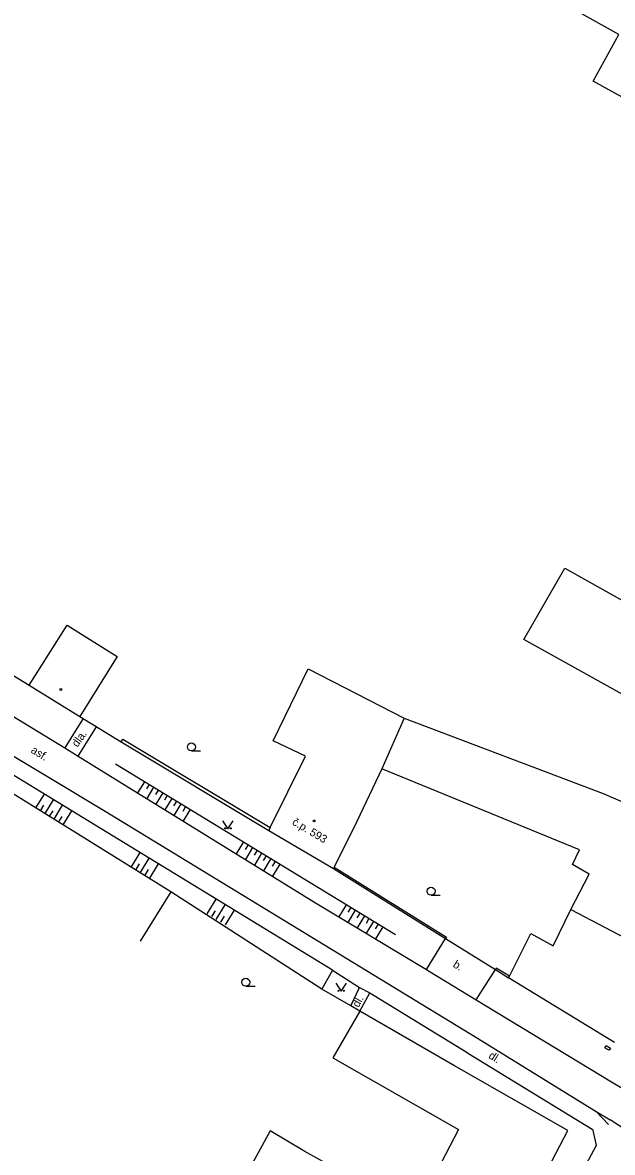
# Model space of a CAD drawing. Extents: x -577457 to -568404, y -1208466 to -1201387.
# Drawn here: x -568791.6 to -568736.3, y -1203760.8 to -1203655 of the extents above; entities that cross this region are included whole.
import ezdxf

# ---------------------------------------------------------------- set-up
doc = ezdxf.new("R2010")
doc.units = 0
for name, color, linetype in [('BUDOVY_MĚŘ', 7, 'Continuous'), ('BUDOVY_NEMĚŘ', 7, 'Continuous'), ('OBVOD_PILÍŘE', 7, 'Continuous'), ('POMOC_POPIS', 7, 'Continuous'), ('ROZHRANÍ_PLOCH', 7, 'Continuous'), ('VÝŠKOPIS', 7, 'Continuous'), ('ZN_BUDOV', 7, 'Continuous'), ('ZN_DOPLŇKOVÉ', 7, 'Continuous'), ('ZN_KULTUR', 7, 'Continuous'), ('Č_POPIS_ORIENT', 7, 'Continuous')]:
    doc.layers.add(name, color=color, linetype=linetype)

msp = doc.modelspace()

# ---------------------------------------------------------------- linework, layer by layer
at = {"layer": 'BUDOVY_MĚŘ'}
for points in [[(-568790.97, -1203717.06), (-568786.22, -1203719.99)], [(-568768.35, -1203730.4), (-568768.5, -1203730.66)], [(-568768.5, -1203730.66), (-568762.43, -1203734.25)], [(-568762.43, -1203734.25), (-568762.35, -1203734.12)], [(-568746.01, -1203744.47), (-568745.93, -1203744.34)], [(-568736.09, -1203750.55), (-568746.01, -1203744.47)], [(-568751.09, -1203752.73), (-568759.95, -1203747.59)], [(-568745.27, -1203768), (-568740.45, -1203758.8), (-568751.09, -1203752.73)]]:
    msp.add_lwpolyline(points, dxfattribs=at)
at = {"layer": 'BUDOVY_NEMĚŘ'}
for points in [[(-568712.69, -1203684.3), (-568706.88, -1203673.04), (-568726.85, -1203662.67), (-568728.46, -1203665.77), (-568738.08, -1203660.45), (-568735.66, -1203656.07), (-568739.43, -1203653.99), (-568737.37, -1203650.52), (-568714.26, -1203663.35), (-568695.64, -1203673.07)], [(-568734.83, -1203728.21), (-568732.74, -1203724.5), (-568733.89, -1203723.85), (-568734.22, -1203723.58), (-568732, -1203719.77), (-568744.59, -1203712.78), (-568740.75, -1203706.08), (-568727.14, -1203713.71), (-568719.28, -1203718.22)], [(-568790.97, -1203717.06), (-568787.4, -1203711.44), (-568782.7, -1203714.37), (-568786.22, -1203719.99)], [(-568768.35, -1203730.4), (-568765.05, -1203723.72), (-568768.09, -1203722.27), (-568764.81, -1203715.52), (-568759.14, -1203718.44), (-568755.81, -1203720.16), (-568757.89, -1203724.91), (-568760.25, -1203729.82), (-568762.35, -1203734.12)], [(-568755.81, -1203720.16), (-568737.13, -1203727.2)], [(-568739.36, -1203732.48), (-568757.89, -1203724.91)], [(-568737.13, -1203727.2), (-568734.83, -1203728.21)], [(-568740.02, -1203733.86), (-568739.36, -1203732.48)], [(-568738.44, -1203734.78), (-568740.02, -1203733.86)], [(-568740.17, -1203738.07), (-568738.44, -1203734.78)], [(-568745.93, -1203744.34), (-568743.93, -1203740.33), (-568741.84, -1203741.48), (-568740.17, -1203738.07), (-568731.88, -1203742.41)], [(-568759.95, -1203747.59), (-568762.48, -1203751.97), (-568750.69, -1203758.69), (-568754.78, -1203766.5), (-568748.04, -1203770.86)], [(-568754.78, -1203766.5), (-568765.1, -1203760.74), (-568768.35, -1203758.83), (-568770.95, -1203763.56), (-568759.55, -1203769.82), (-568760.47, -1203771.27), (-568758.32, -1203772.65), (-568763.14, -1203779.48), (-568756.97, -1203783.97)]]:
    msp.add_lwpolyline(points, dxfattribs=at)
at = {"layer": 'OBVOD_PILÍŘE'}
msp.add_lwpolyline([(-568736.79, -1203751.15), (-568736.99, -1203751.03), (-568736.86, -1203750.81), (-568736.46, -1203751.06), (-568736.59, -1203751.27), (-568736.79, -1203751.15)], dxfattribs=at)
at = {"layer": 'ROZHRANÍ_PLOCH'}
for points in [[(-568828.63, -1203697.96), (-568805.53, -1203712.04), (-568787.61, -1203722.92)], [(-568806.91, -1203715.03), (-568783.83, -1203728.85), (-568748.92, -1203750.15), (-568737.8, -1203757.02), (-568736.65, -1203758.23)], [(-568784.78, -1203730.17), (-568807.71, -1203716.17)], [(-568785.89, -1203720.19), (-568786.49, -1203721.12)], [(-568786.49, -1203721.12), (-568787.61, -1203722.92)], [(-568786.36, -1203723.71), (-568784.64, -1203720.95)], [(-568787.61, -1203722.92), (-568786.36, -1203723.71)], [(-568786.36, -1203723.71), (-568764.11, -1203737.45), (-568753.72, -1203743.71)], [(-568762.52, -1203743.77), (-568784.78, -1203730.17)], [(-568753.72, -1203743.71), (-568751.91, -1203740.8)], [(-568749.05, -1203746.55), (-568747.25, -1203743.69)], [(-568762.52, -1203743.77), (-568759.98, -1203745.38)], [(-568753.72, -1203743.71), (-568753.35, -1203743.93), (-568749.05, -1203746.55)], [(-568760.81, -1203747.12), (-568759.98, -1203745.38)], [(-568759.98, -1203745.38), (-568759.03, -1203745.89)], [(-568759.95, -1203747.59), (-568759.03, -1203745.89)], [(-568759.03, -1203745.89), (-568750, -1203751.42)], [(-568749.05, -1203746.55), (-568736.22, -1203754.33), (-568735, -1203755.03)], [(-568750, -1203751.42), (-568749.76, -1203751.57)], [(-568749.76, -1203751.57), (-568738.17, -1203758.67)], [(-568737.8, -1203757.02), (-568736.5, -1203757.78)], [(-568735.04, -1203758.71), (-568736.5, -1203757.78)], [(-568737.76, -1203760.16), (-568738.11, -1203758.67)], [(-568742.71, -1203769.38), (-568737.76, -1203760.16)]]:
    msp.add_lwpolyline(points, dxfattribs=at)
at = {"layer": 'VÝŠKOPIS'}
for points in [[(-568780.14, -1203726.1), (-568780.79, -1203727.16)], [(-568779.71, -1203726.36), (-568779.97, -1203726.78)], [(-568779.29, -1203726.62), (-568779.94, -1203727.68)], [(-568790.32, -1203728.55), (-568789.53, -1203727.27)], [(-568789.47, -1203729.08), (-568788.67, -1203727.79)], [(-568778.86, -1203726.88), (-568779.12, -1203727.31)], [(-568778.43, -1203727.14), (-568779.08, -1203728.21)], [(-568778.01, -1203727.4), (-568778.27, -1203727.83)], [(-568777.58, -1203727.66), (-568778.23, -1203728.73)], [(-568789.89, -1203728.82), (-568789.57, -1203728.3)], [(-568789.04, -1203729.34), (-568788.72, -1203728.83)], [(-568788.62, -1203729.6), (-568787.82, -1203728.31)], [(-568787.76, -1203730.13), (-568786.97, -1203728.84)], [(-568777.15, -1203727.92), (-568777.42, -1203728.35)], [(-568776.73, -1203728.18), (-568777.38, -1203729.26)], [(-568776.3, -1203728.44), (-568776.56, -1203728.88)], [(-568775.87, -1203728.7), (-568776.53, -1203729.78)], [(-568788.19, -1203729.87), (-568787.87, -1203729.35)], [(-568770.87, -1203731.75), (-568771.55, -1203732.86)], [(-568770.44, -1203732.01), (-568770.72, -1203732.46)], [(-568781.36, -1203734.08), (-568780.55, -1203732.75)], [(-568770.02, -1203732.27), (-568770.69, -1203733.39)], [(-568769.59, -1203732.53), (-568769.86, -1203732.98)], [(-568769.16, -1203732.79), (-568769.84, -1203733.91)], [(-568768.74, -1203733.05), (-568769.01, -1203733.5)], [(-568780.94, -1203734.34), (-568780.61, -1203733.81)], [(-568780.51, -1203734.6), (-568779.7, -1203733.28)], [(-568779.66, -1203735.13), (-568778.84, -1203733.8)], [(-568768.31, -1203733.31), (-568768.99, -1203734.44)], [(-568767.88, -1203733.57), (-568768.16, -1203734.02)], [(-568767.46, -1203733.84), (-568768.14, -1203734.96)], [(-568780.09, -1203734.86), (-568779.76, -1203734.33)], [(-568774.26, -1203738.47), (-568773.42, -1203737.11)], [(-568773.84, -1203738.73), (-568773.5, -1203738.19)], [(-568773.41, -1203739), (-568772.57, -1203737.63)], [(-568772.56, -1203739.52), (-568771.71, -1203738.15)], [(-568761.23, -1203737.63), (-568761.92, -1203738.77)], [(-568760.8, -1203737.89), (-568761.08, -1203738.34)], [(-568760.38, -1203738.15), (-568761.07, -1203739.28)], [(-568772.99, -1203739.26), (-568772.65, -1203738.71)], [(-568759.95, -1203738.41), (-568760.23, -1203738.86)], [(-568759.52, -1203738.67), (-568760.21, -1203739.8)], [(-568759.1, -1203738.93), (-568759.37, -1203739.38)], [(-568758.67, -1203739.19), (-568759.35, -1203740.31)], [(-568758.24, -1203739.45), (-568758.52, -1203739.9)], [(-568757.81, -1203739.71), (-568758.5, -1203740.83)]]:
    msp.add_lwpolyline(points, dxfattribs=at)
at = {"layer": 'ZN_BUDOV'}
for centre in [(-568787.98, -1203717.47), (-568764.23, -1203729.78)]:
    msp.add_circle(centre, 0.0875, dxfattribs=at)
at = {"layer": 'ZN_DOPLŇKOVÉ'}
for points in [[(-568818.4, -1203700.26), (-568790.97, -1203717.06)], [(-568786.22, -1203719.99), (-568782.32, -1203722.37)], [(-568782.32, -1203722.37), (-568782.17, -1203722.11), (-568768.35, -1203730.4)], [(-568782.32, -1203722.37), (-568768.5, -1203730.66)], [(-568756.62, -1203740.44), (-568782.85, -1203724.45)], [(-568777.68, -1203736.42), (-568792.87, -1203726.98)], [(-568762.35, -1203734.12), (-568751.83, -1203740.67), (-568751.91, -1203740.8)], [(-568762.43, -1203734.25), (-568751.91, -1203740.8)], [(-568777.68, -1203736.42), (-568780.54, -1203741.06)], [(-568763.53, -1203745.53), (-568777.68, -1203736.42)], [(-568751.91, -1203740.8), (-568747.25, -1203743.69)], [(-568745.93, -1203744.34), (-568747.17, -1203743.56), (-568747.25, -1203743.69)], [(-568747.25, -1203743.69), (-568746.01, -1203744.47)], [(-568762.52, -1203743.77), (-568763.53, -1203745.53)], [(-568760.81, -1203747.12), (-568763.53, -1203745.53)], [(-568759.95, -1203747.59), (-568760.81, -1203747.12)]]:
    msp.add_lwpolyline(points, dxfattribs=at)
at = {"layer": 'ZN_KULTUR'}
for p, q in [((-568775.75, -1203723.22), (-568774.88, -1203723.22)), ((-568753.28, -1203736.74), (-568752.41, -1203736.74)), ((-568770.65, -1203745.27), (-568769.78, -1203745.27))]:
    msp.add_line(p, q, dxfattribs=at)
for points in [[(-568772.82, -1203729.77), (-568772.32, -1203730.52), (-568771.82, -1203729.77)], [(-568762.21, -1203744.99), (-568761.71, -1203745.74), (-568761.21, -1203744.99)]]:
    msp.add_lwpolyline(points, dxfattribs=at)
for centre, radius in [((-568775.75, -1203722.84), 0.375), ((-568772.57, -1203730.47), 0.05), ((-568772.07, -1203730.47), 0.05), ((-568753.28, -1203736.36), 0.375), ((-568770.65, -1203744.89), 0.375), ((-568761.96, -1203745.69), 0.05), ((-568761.46, -1203745.69), 0.05)]:
    msp.add_circle(centre, radius, dxfattribs=at)

# ---------------------------------------------------------------- texts
at = {"layer": 'POMOC_POPIS'}
for s, rotation, p in [('dla.', 55.05, (-568786.43, -1203722.92)), ('asf.', 327.98, (-568790.86, -1203723.32)), ('b.', 328.19, (-568751.29, -1203743.41)), ('dl.', 61.58, (-568760.07, -1203747.31)), ('dl.', 328.29, (-568747.95, -1203751.96))]:
    msp.add_text(s, height=0.75, rotation=rotation, dxfattribs=at).set_placement(p)
at = {"layer": 'Č_POPIS_ORIENT'}
msp.add_text('č.p. 593', height=0.75, rotation=329.4, dxfattribs=at).set_placement((-568766.37, -1203730.08))

doc.saveas('drawing.dxf')
